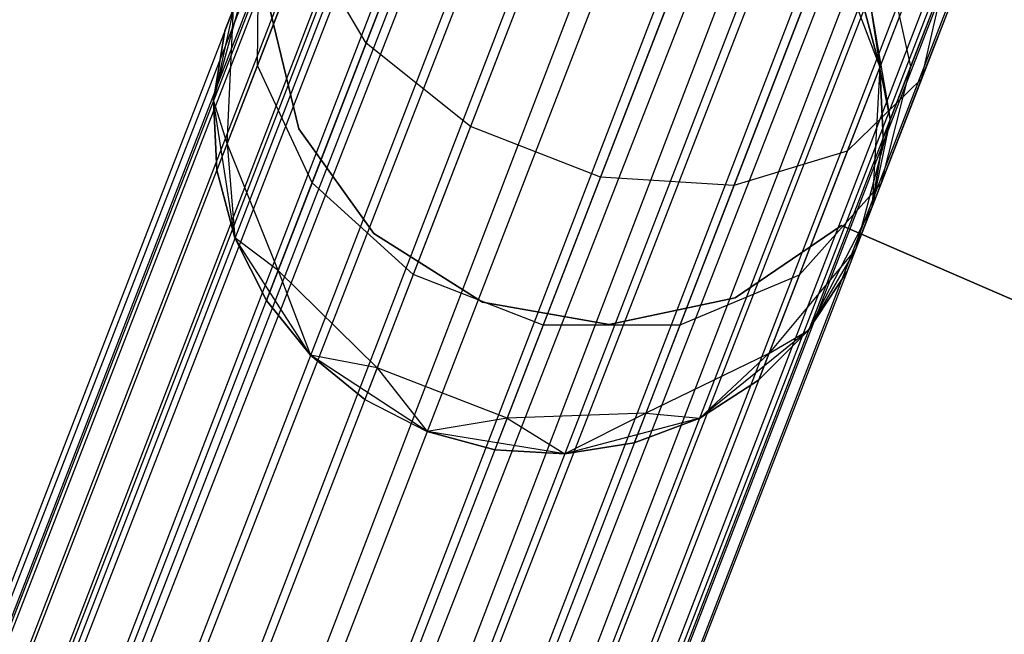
# Model space of a CAD drawing. Extents: x -189 to 189, y -189 to 189.
# Tile 516 of 591: x 20.26 to 23.19, y 54.82 to 56.65. Entities that reach past the tile are written whole.
import ezdxf

# ---------------------------------------------------------------- set-up
doc = ezdxf.new("R2010")
doc.units = 0
doc.header["$LTSCALE"] = 25.4
doc.layers.get('0').update_dxf_attribs({"linetype": 'CONTINUOUS'})

# ---------------------------------------------------------------- blocks, each defined once
blk = doc.blocks.new('CAMELEON-KENAI-C-12244_STL')
at = {"color": 0}
for p, q in [((59.9366, 157.4639, -9.3955), (14.6941, 40.6796, -9.3955)), ((59.9366, 157.4639, -9.3955), (14.6941, 40.6796, -9.6045)), ((59.9366, 157.4639, -9.3955), (14.6941, 40.6796, -9.3955)), ((59.9366, 157.4639, -9.3955), (14.6941, 40.6796, -9.6045)), ((59.9366, 157.4639, -9.3955), (14.7346, 40.6639, -9.809)), ((59.9366, 157.4639, -9.3955), (14.7346, 40.6639, -9.809)), ((59.9771, 157.4482, -9.809), (14.7346, 40.6639, -9.809)), ((59.9771, 157.4482, -9.809), (14.7346, 40.6639, -9.809)), ((59.9771, 157.4482, -9.809), (14.8139, 40.6331, -10)), ((59.9771, 157.4482, -9.809), (14.8139, 40.6331, -10)), ((59.9771, 157.4482, -9.809), (14.9285, 40.5888, -10.1691)), ((59.9771, 157.4482, -9.809), (14.9285, 40.5888, -10.1691)), ((60.0564, 157.4175, -9), (14.6941, 40.6796, -9.3955)), ((60.0564, 157.4175, -9), (14.6941, 40.6796, -9.3955)), ((60.0564, 157.4175, -9), (14.7346, 40.6639, -9.191)), ((60.0564, 157.4175, -9), (14.7346, 40.6639, -9.191)), ((14.8139, 40.6331, -9), (60.0564, 157.4175, -9)), ((14.8139, 40.6331, -9), (60.0564, 157.4175, -9)), ((14.9285, 40.5888, -8.8309), (60.0564, 157.4175, -9)), ((14.9285, 40.5888, -8.8309), (60.0564, 157.4175, -9)), ((60.171, 157.3731, -10.1691), (14.9285, 40.5888, -10.1691)), ((60.171, 157.3731, -10.1691), (14.9285, 40.5888, -10.1691)), ((60.171, 157.3731, -10.1691), (15.0733, 40.5326, -10.309)), ((60.171, 157.3731, -10.1691), (15.0733, 40.5326, -10.309)), ((14.9285, 40.5888, -8.8309), (60.3158, 157.317, -8.691)), ((14.9285, 40.5888, -8.8309), (60.3158, 157.317, -8.691)), ((15.0733, 40.5326, -8.691), (60.3158, 157.317, -8.691)), ((15.0733, 40.5326, -8.691), (60.3158, 157.317, -8.691)), ((60.4846, 157.2516, -10.4135), (15.0733, 40.5326, -10.309)), ((60.4846, 157.2516, -10.4135), (15.0733, 40.5326, -10.309)), ((60.4846, 157.2516, -10.4135), (15.2421, 40.4672, -10.4135)), ((60.4846, 157.2516, -10.4135), (15.2421, 40.4672, -10.4135)), ((15.4275, 40.3954, -10.4781), (60.4846, 157.2516, -10.4135)), ((15.4275, 40.3954, -10.4781), (60.4846, 157.2516, -10.4135)), ((15.6214, 40.3203, -10.5), (60.4846, 157.2516, -10.4135)), ((15.6214, 40.3203, -10.5), (60.4846, 157.2516, -10.4135)), ((15.0733, 40.5326, -8.691), (60.67, 157.1798, -8.5219)), ((15.0733, 40.5326, -8.691), (60.67, 157.1798, -8.5219)), ((15.2421, 40.4672, -8.5864), (60.67, 157.1798, -8.5219)), ((15.2421, 40.4672, -8.5864), (60.67, 157.1798, -8.5219)), ((60.67, 157.1798, -8.5219), (15.4275, 40.3954, -8.5219)), ((60.67, 157.1798, -8.5219), (15.4275, 40.3954, -8.5219)), ((15.6214, 40.3203, -8.5), (60.8639, 157.1047, -8.5)), ((15.6214, 40.3203, -8.5), (60.8639, 157.1047, -8.5)), ((15.6214, 40.3203, -10.5), (60.8639, 157.1047, -10.5)), ((15.6214, 40.3203, -10.5), (60.8639, 157.1047, -10.5)), ((15.8153, 40.2452, -10.4781), (60.8639, 157.1047, -10.5)), ((15.8153, 40.2452, -10.4781), (60.8639, 157.1047, -10.5)), ((16.0007, 40.1734, -10.4135), (60.8639, 157.1047, -10.5)), ((16.0007, 40.1734, -10.4135), (60.8639, 157.1047, -10.5)), ((15.8153, 40.2452, -8.5219), (61.0578, 157.0296, -8.5219)), ((15.8153, 40.2452, -8.5219), (61.0578, 157.0296, -8.5219)), ((61.2432, 156.9577, -10.4135), (16.0007, 40.1734, -10.4135)), ((61.2432, 156.9577, -10.4135), (16.0007, 40.1734, -10.4135)), ((61.2432, 156.9577, -10.4135), (16.1695, 40.108, -10.309)), ((61.2432, 156.9577, -10.4135), (16.1695, 40.108, -10.309)), ((61.2432, 156.9577, -10.4135), (16.3144, 40.0518, -10.1691)), ((61.2432, 156.9577, -10.4135), (16.3144, 40.0518, -10.1691)), ((15.8153, 40.2452, -8.5219), (61.412, 156.8923, -8.691)), ((15.8153, 40.2452, -8.5219), (61.412, 156.8923, -8.691)), ((16.0007, 40.1734, -8.5864), (61.412, 156.8923, -8.691)), ((16.0007, 40.1734, -8.5864), (61.412, 156.8923, -8.691)), ((61.412, 156.8923, -8.691), (16.1695, 40.108, -8.691)), ((61.412, 156.8923, -8.691), (16.1695, 40.108, -8.691)), ((61.5569, 156.8362, -10.1691), (16.3144, 40.0518, -10.1691)), ((61.5569, 156.8362, -10.1691), (16.3144, 40.0518, -10.1691)), ((61.5569, 156.8362, -10.1691), (16.429, 40.0075, -10)), ((61.5569, 156.8362, -10.1691), (16.429, 40.0075, -10)), ((61.5569, 156.8362, -10.1691), (16.5083, 39.9767, -9.809)), ((61.5569, 156.8362, -10.1691), (16.5083, 39.9767, -9.809)), ((16.1695, 40.108, -8.691), (61.6715, 156.7918, -9)), ((16.1695, 40.108, -8.691), (61.6715, 156.7918, -9)), ((16.3144, 40.0518, -8.8309), (61.6715, 156.7918, -9)), ((16.3144, 40.0518, -8.8309), (61.6715, 156.7918, -9)), ((61.6715, 156.7918, -9), (16.429, 40.0075, -9)), ((61.6715, 156.7918, -9), (16.429, 40.0075, -9)), ((61.6715, 156.7918, -9), (16.5083, 39.9767, -9.191)), ((61.6715, 156.7918, -9), (16.5083, 39.9767, -9.191)), ((61.7508, 156.7611, -9.809), (16.5083, 39.9767, -9.809)), ((61.7508, 156.7611, -9.809), (16.5083, 39.9767, -9.809)), ((61.7913, 156.7454, -9.3955), (16.5083, 39.9767, -9.191)), ((61.7913, 156.7454, -9.3955), (16.5083, 39.9767, -9.191)), ((61.7508, 156.7611, -9.809), (16.5488, 39.961, -9.6045)), ((61.7508, 156.7611, -9.809), (16.5488, 39.961, -9.3955)), ((61.7508, 156.7611, -9.809), (16.5488, 39.961, -9.6045)), ((61.7508, 156.7611, -9.809), (16.5488, 39.961, -9.3955)), ((61.7913, 156.7454, -9.3955), (16.5488, 39.961, -9.3955)), ((61.7913, 156.7454, -9.3955), (16.5488, 39.961, -9.3955)), ((21.5018, 57.1264, -159.0673), (21.2916, 56.584, -159.5137)), ((21.5018, 57.1264, -159.0673), (21.2916, 56.584, -159.5137)), ((21.8255, 56.9104, -158.9209), (21.6027, 56.3352, -159.3941)), ((21.8255, 56.9104, -158.9209), (21.6027, 56.3352, -159.3941)), ((21.1111, 56.8882, -159.7322), (20.9676, 56.5177, -160.25)), ((21.1111, 56.8882, -159.7322), (20.9676, 56.5177, -160.25)), ((20.9676, 56.5177, -160.25), (20.9715, 56.8835, -160.4477)), ((20.9676, 56.5177, -160.25), (20.9715, 56.8835, -160.4477)), ((21.2916, 56.584, -159.5137), (21.1111, 56.8882, -159.7322)), ((21.2916, 56.584, -159.5137), (21.1111, 56.8882, -159.7322)), ((22.6751, 56.9009, -167), (22.8229, 56.5122, -167)), ((22.6751, 56.9009, -167), (22.8229, 56.5122, -167)), ((22.8339, 56.8806, -160.8346), (22.9151, 56.5147, -160.6545)), ((22.8339, 56.8806, -160.8346), (22.9151, 56.5147, -160.6545)), ((23.1045, 56.8833, -159.6774), (22.947, 56.4769, -160.0119)), ((23.1045, 56.8833, -159.6774), (22.947, 56.4769, -160.0119)), ((20.8363, 56.4142, -167), (20.9452, 56.8156, -167)), ((20.8363, 56.4142, -167), (20.9452, 56.8156, -167)), ((20.8696, 56.6206, -161.5), (20.9452, 56.8156, -167)), ((20.8696, 56.6206, -161.5), (20.9452, 56.8156, -167)), ((22.2132, 56.7601, -158.9209), (21.9904, 56.185, -159.3941)), ((22.2132, 56.7601, -158.9209), (21.9904, 56.185, -159.3941)), ((22.7858, 56.7566, -161.1555), (22.8229, 56.5122, -161.5)), ((22.7858, 56.7566, -161.1555), (22.8229, 56.5122, -161.5)), ((22.7858, 56.7566, -161.1555), (22.8541, 56.3571, -161.0623)), ((22.7858, 56.7566, -161.1555), (22.8541, 56.3571, -161.0623)), ((23.0122, 56.7652, -160.3043), (22.9151, 56.5147, -160.6545)), ((23.0122, 56.7652, -160.3043), (22.9151, 56.5147, -160.6545)), ((23.0122, 56.7652, -160.3043), (22.947, 56.4769, -160.0119)), ((23.0122, 56.7652, -160.3043), (22.947, 56.4769, -160.0119)), ((22.9132, 56.7453, -159.3349), (22.7262, 56.2625, -159.7322)), ((22.9132, 56.7453, -159.3349), (22.7262, 56.2625, -159.7322)), ((21.0006, 56.7019, -165), (21.0903, 56.3288, -165)), ((21.0903, 56.3288, -167), (21.0006, 56.7019, -167)), ((21.0903, 56.3288, -167), (21.0006, 56.7019, -167)), ((21.0006, 56.7019, -165), (21.0903, 56.3288, -165)), ((22.598, 56.7018, -159.0673), (22.3878, 56.1593, -159.5137)), ((22.598, 56.7018, -159.0673), (22.3878, 56.1593, -159.5137)), ((22.8229, 56.5122, -161.5), (22.7695, 56.7143, -161.5)), ((22.7695, 56.7143, -161.5), (22.8229, 56.5122, -167)), ((22.7695, 56.7143, -161.5), (22.8229, 56.5122, -167)), ((22.8229, 56.5122, -161.5), (22.7695, 56.7143, -161.5)), ((20.8956, 56.6875, -160.9553), (20.8363, 56.4142, -161.5)), ((20.8956, 56.6875, -160.9553), (20.8363, 56.4142, -161.5)), ((20.8956, 56.6875, -160.9553), (20.8696, 56.6206, -161.5)), ((20.8956, 56.6875, -160.9553), (20.8696, 56.6206, -161.5)), ((20.8774, 56.2849, -160.853), (20.8956, 56.6875, -160.9553)), ((20.8774, 56.2849, -160.853), (20.8956, 56.6875, -160.9553)), ((20.8696, 56.6206, -161.5), (20.8363, 56.4142, -161.5)), ((20.8363, 56.4142, -167), (20.8696, 56.6206, -161.5)), ((20.8696, 56.6206, -161.5), (20.8363, 56.4142, -161.5)), ((20.8363, 56.4142, -167), (20.8696, 56.6206, -161.5)), ((21.2916, 56.584, -159.5137), (21.1304, 56.1677, -160.0955)), ((21.2916, 56.584, -159.5137), (21.1304, 56.1677, -160.0955)), ((21.6027, 56.3352, -159.3941), (21.2916, 56.584, -159.5137)), ((21.6027, 56.3352, -159.3941), (21.2916, 56.584, -159.5137)), ((20.9676, 56.5177, -160.25), (20.8774, 56.2849, -160.853)), ((20.9676, 56.5177, -160.25), (20.8774, 56.2849, -160.853)), ((21.1304, 56.1677, -160.0955), (20.9676, 56.5177, -160.25)), ((21.1304, 56.1677, -160.0955), (20.9676, 56.5177, -160.25)), ((22.8229, 56.5122, -167), (22.7999, 56.097, -167)), ((22.8229, 56.5122, -167), (22.7999, 56.097, -167)), ((22.8541, 56.3571, -161.0623), (22.8229, 56.5122, -161.5)), ((22.8541, 56.3571, -161.0623), (22.8229, 56.5122, -161.5)), ((22.8332, 56.3034, -161.5), (22.8229, 56.5122, -161.5)), ((22.8229, 56.5122, -167), (22.8332, 56.3034, -161.5)), ((22.8229, 56.5122, -161.5), (22.8229, 56.5122, -167)), ((22.8229, 56.5122, -161.5), (22.8229, 56.5122, -167)), ((22.8332, 56.3034, -161.5), (22.8229, 56.5122, -161.5)), ((22.8229, 56.5122, -167), (22.8332, 56.3034, -161.5)), ((22.9151, 56.5147, -160.6545), (22.8262, 56.165, -160.4477)), ((22.9151, 56.5147, -160.6545), (22.8262, 56.165, -160.4477)), ((22.9151, 56.5147, -160.6545), (22.8541, 56.3571, -161.0623)), ((22.9151, 56.5147, -160.6545), (22.8541, 56.3571, -161.0623)), ((22.947, 56.4769, -160.0119), (22.7262, 56.2625, -159.7322)), ((22.947, 56.4769, -160.0119), (22.7262, 56.2625, -159.7322)), ((22.947, 56.4769, -160.0119), (22.8262, 56.165, -160.4477)), ((22.947, 56.4769, -160.0119), (22.8262, 56.165, -160.4477)), ((20.9001, 56.0033, -167), (20.8363, 56.4142, -167)), ((20.8774, 56.2849, -160.853), (20.8363, 56.4142, -161.5)), ((20.8363, 56.4142, -161.5), (20.8466, 56.2054, -161.5)), ((20.8774, 56.2849, -160.853), (20.8363, 56.4142, -161.5)), ((20.8466, 56.2054, -161.5), (20.8363, 56.4142, -167)), ((20.9001, 56.0033, -167), (20.8363, 56.4142, -167)), ((20.8466, 56.2054, -161.5), (20.8363, 56.4142, -167)), ((20.8363, 56.4142, -161.5), (20.8466, 56.2054, -161.5)), ((20.8363, 56.4142, -161.5), (20.8363, 56.4142, -167)), ((20.8363, 56.4142, -161.5), (20.8363, 56.4142, -167)), ((22.8541, 56.3571, -161.0623), (22.7503, 55.969, -160.9553)), ((22.8541, 56.3571, -161.0623), (22.7503, 55.969, -160.9553)), ((22.8541, 56.3571, -161.0623), (22.7999, 56.097, -161.5)), ((22.8541, 56.3571, -161.0623), (22.7999, 56.097, -161.5)), ((22.8541, 56.3571, -161.0623), (22.8332, 56.3034, -161.5)), ((22.8541, 56.3571, -161.0623), (22.8332, 56.3034, -161.5)), ((21.0903, 56.3288, -165), (21.0903, 56.3288, -167)), ((21.0903, 56.3288, -165), (21.0903, 56.3288, -167)), ((21.0903, 56.3288, -165), (21.3139, 56.017, -165)), ((21.3139, 56.017, -167), (21.0903, 56.3288, -167)), ((21.3139, 56.017, -167), (21.0903, 56.3288, -167)), ((21.0903, 56.3288, -165), (21.3139, 56.017, -165)), ((21.6027, 56.3352, -159.3941), (21.4317, 55.8939, -160.0109)), ((21.6027, 56.3352, -159.3941), (21.4317, 55.8939, -160.0109)), ((21.9904, 56.185, -159.3941), (21.6027, 56.3352, -159.3941)), ((21.9904, 56.185, -159.3941), (21.6027, 56.3352, -159.3941)), ((22.7999, 56.097, -161.5), (22.8332, 56.3034, -161.5)), ((22.8332, 56.3034, -161.5), (22.7999, 56.097, -167)), ((22.8332, 56.3034, -161.5), (22.7999, 56.097, -167)), ((22.7999, 56.097, -161.5), (22.8332, 56.3034, -161.5)), ((20.8774, 56.2849, -160.853), (20.8466, 56.2054, -161.5)), ((20.8774, 56.2849, -160.853), (20.8466, 56.2054, -161.5)), ((21.029, 55.906, -160.773), (20.8774, 56.2849, -160.853)), ((20.8774, 56.2849, -160.853), (20.9001, 56.0033, -161.5)), ((20.8774, 56.2849, -160.853), (20.9001, 56.0033, -161.5)), ((21.029, 55.906, -160.773), (20.8774, 56.2849, -160.853)), ((22.7262, 56.2625, -159.7322), (22.3878, 56.1593, -159.5137)), ((22.7262, 56.2625, -159.7322), (22.3878, 56.1593, -159.5137)), ((22.7262, 56.2625, -159.7322), (22.5827, 55.8921, -160.25)), ((22.7262, 56.2625, -159.7322), (22.5827, 55.8921, -160.25)), ((20.8466, 56.2054, -161.5), (20.9001, 56.0033, -161.5)), ((20.9001, 56.0033, -167), (20.8466, 56.2054, -161.5)), ((20.8466, 56.2054, -161.5), (20.9001, 56.0033, -161.5)), ((20.9001, 56.0033, -167), (20.8466, 56.2054, -161.5)), ((21.9904, 56.185, -159.3941), (21.8194, 55.7437, -160.0109)), ((21.9904, 56.185, -159.3941), (21.8194, 55.7437, -160.0109)), ((22.3878, 56.1593, -159.5137), (21.9904, 56.185, -159.3941)), ((22.3878, 56.1593, -159.5137), (21.9904, 56.185, -159.3941)), ((21.1304, 56.1677, -160.0955), (21.029, 55.906, -160.773)), ((21.1304, 56.1677, -160.0955), (21.029, 55.906, -160.773)), ((21.4317, 55.8939, -160.0109), (21.1304, 56.1677, -160.0955)), ((21.4317, 55.8939, -160.0109), (21.1304, 56.1677, -160.0955)), ((22.3878, 56.1593, -159.5137), (22.2266, 55.743, -160.0955)), ((22.3878, 56.1593, -159.5137), (22.2266, 55.743, -160.0955)), ((22.8262, 56.165, -160.4477), (22.5827, 55.8921, -160.25)), ((22.8262, 56.165, -160.4477), (22.5827, 55.8921, -160.25)), ((22.8262, 56.165, -160.4477), (22.7503, 55.969, -160.9553)), ((22.8262, 56.165, -160.4477), (22.7503, 55.969, -160.9553)), ((22.7999, 56.097, -167), (22.61, 55.7271, -167)), ((22.7999, 56.097, -167), (22.61, 55.7271, -167)), ((22.7999, 56.097, -167), (22.7244, 55.9021, -161.5)), ((22.7999, 56.097, -167), (22.7244, 55.9021, -161.5)), ((22.7503, 55.969, -160.9553), (22.7999, 56.097, -161.5)), ((22.7503, 55.969, -160.9553), (22.7999, 56.097, -161.5)), ((22.7999, 56.097, -161.5), (22.7999, 56.097, -167)), ((22.7999, 56.097, -161.5), (22.7999, 56.097, -167)), ((22.3914, 55.8248, -165), (22.709, 56.04, -165)), ((22.709, 56.04, -167), (22.3914, 55.8248, -167)), ((22.709, 56.04, -167), (22.3914, 55.8248, -167)), ((22.3914, 55.8248, -165), (22.709, 56.04, -165)), ((22.709, 56.04, -165), (22.709, 56.04, -167)), ((22.709, 56.04, -165), (25.2865, 54.926, -165)), ((25.2865, 54.926, -167), (22.709, 56.04, -167)), ((22.709, 56.04, -165), (22.709, 56.04, -167)), ((25.2865, 54.926, -167), (22.709, 56.04, -167)), ((22.709, 56.04, -165), (25.2865, 54.926, -165)), ((21.1255, 55.6539, -167), (20.9001, 56.0033, -167)), ((21.029, 55.906, -160.773), (20.9001, 56.0033, -161.5)), ((20.9001, 56.0033, -161.5), (20.9944, 55.8168, -161.5)), ((21.029, 55.906, -160.773), (20.9001, 56.0033, -161.5)), ((20.9944, 55.8168, -161.5), (20.9001, 56.0033, -167)), ((21.1255, 55.6539, -167), (20.9001, 56.0033, -167)), ((20.9944, 55.8168, -161.5), (20.9001, 56.0033, -167)), ((20.9001, 56.0033, -161.5), (20.9944, 55.8168, -161.5)), ((20.9001, 56.0033, -161.5), (20.9001, 56.0033, -167)), ((20.9001, 56.0033, -161.5), (20.9001, 56.0033, -167)), ((21.3139, 56.017, -165), (21.3139, 56.017, -167)), ((21.3139, 56.017, -165), (21.3139, 56.017, -167)), ((21.3139, 56.017, -165), (21.6384, 55.8124, -165)), ((21.6384, 55.8124, -167), (21.3139, 56.017, -167)), ((21.6384, 55.8124, -167), (21.3139, 56.017, -167)), ((21.3139, 56.017, -165), (21.6384, 55.8124, -165)), ((22.7503, 55.969, -160.9553), (22.4925, 55.6592, -160.853)), ((22.7503, 55.969, -160.9553), (22.4925, 55.6592, -160.853)), ((22.7503, 55.969, -160.9553), (22.61, 55.7271, -161.5)), ((22.7503, 55.969, -160.9553), (22.61, 55.7271, -161.5)), ((22.7503, 55.969, -160.9553), (22.7244, 55.9021, -161.5)), ((22.7503, 55.969, -160.9553), (22.7244, 55.9021, -161.5)), ((21.029, 55.906, -160.773), (20.9944, 55.8168, -161.5)), ((21.029, 55.906, -160.773), (20.9944, 55.8168, -161.5)), ((21.3242, 55.6165, -160.7292), (21.029, 55.906, -160.773)), ((21.029, 55.906, -160.773), (21.1255, 55.6539, -161.5)), ((21.029, 55.906, -160.773), (21.1255, 55.6539, -161.5)), ((21.3242, 55.6165, -160.7292), (21.029, 55.906, -160.773)), ((21.4317, 55.8939, -160.0109), (21.3242, 55.6165, -160.7292)), ((21.4317, 55.8939, -160.0109), (21.3242, 55.6165, -160.7292)), ((21.8194, 55.7437, -160.0109), (21.4317, 55.8939, -160.0109)), ((21.8194, 55.7437, -160.0109), (21.4317, 55.8939, -160.0109)), ((22.5827, 55.8921, -160.25), (22.2266, 55.743, -160.0955)), ((22.5827, 55.8921, -160.25), (22.2266, 55.743, -160.0955)), ((22.5827, 55.8921, -160.25), (22.4925, 55.6592, -160.853)), ((22.5827, 55.8921, -160.25), (22.4925, 55.6592, -160.853)), ((22.61, 55.7271, -161.5), (22.7244, 55.9021, -161.5)), ((22.7244, 55.9021, -161.5), (22.61, 55.7271, -167)), ((22.7244, 55.9021, -161.5), (22.61, 55.7271, -167)), ((22.61, 55.7271, -161.5), (22.7244, 55.9021, -161.5)), ((22.0161, 55.745, -165), (22.3914, 55.8248, -165)), ((22.3914, 55.8248, -167), (22.0161, 55.745, -167)), ((22.3914, 55.8248, -167), (22.0161, 55.745, -167)), ((22.0161, 55.745, -165), (22.3914, 55.8248, -165)), ((22.3914, 55.8248, -165), (22.3914, 55.8248, -167)), ((22.3914, 55.8248, -165), (22.3914, 55.8248, -167)), ((20.9944, 55.8168, -161.5), (21.1255, 55.6539, -161.5)), ((21.1255, 55.6539, -167), (20.9944, 55.8168, -161.5)), ((20.9944, 55.8168, -161.5), (21.1255, 55.6539, -161.5)), ((21.1255, 55.6539, -167), (20.9944, 55.8168, -161.5)), ((21.6384, 55.8124, -165), (21.6384, 55.8124, -167)), ((21.6384, 55.8124, -165), (21.6384, 55.8124, -167)), ((21.6384, 55.8124, -165), (22.0161, 55.745, -165)), ((22.0161, 55.745, -167), (21.6384, 55.8124, -167)), ((22.0161, 55.745, -167), (21.6384, 55.8124, -167)), ((21.6384, 55.8124, -165), (22.0161, 55.745, -165)), ((21.8194, 55.7437, -160.0109), (21.712, 55.4662, -160.7292)), ((21.8194, 55.7437, -160.0109), (21.712, 55.4662, -160.7292)), ((22.2266, 55.743, -160.0955), (21.8194, 55.7437, -160.0109)), ((22.2266, 55.743, -160.0955), (21.8194, 55.7437, -160.0109)), ((22.0161, 55.745, -165), (22.0161, 55.745, -167)), ((22.0161, 55.745, -165), (22.0161, 55.745, -167)), ((22.2266, 55.743, -160.0955), (22.1252, 55.4814, -160.773)), ((22.2266, 55.743, -160.0955), (22.1252, 55.4814, -160.773)), ((22.61, 55.7271, -167), (22.286, 55.4664, -167)), ((22.61, 55.7271, -167), (22.286, 55.4664, -167)), ((22.4617, 55.5797, -161.5), (22.61, 55.7271, -161.5)), ((22.61, 55.7271, -167), (22.4617, 55.5797, -161.5)), ((22.4617, 55.5797, -161.5), (22.61, 55.7271, -161.5)), ((22.61, 55.7271, -167), (22.4617, 55.5797, -161.5)), ((22.4925, 55.6592, -160.853), (22.61, 55.7271, -161.5)), ((22.4925, 55.6592, -160.853), (22.61, 55.7271, -161.5)), ((22.61, 55.7271, -161.5), (22.61, 55.7271, -167)), ((22.61, 55.7271, -161.5), (22.61, 55.7271, -167)), ((21.4735, 55.4263, -167), (21.1255, 55.6539, -167)), ((21.3242, 55.6165, -160.7292), (21.1255, 55.6539, -161.5)), ((21.1255, 55.6539, -161.5), (21.2876, 55.5218, -161.5)), ((21.3242, 55.6165, -160.7292), (21.1255, 55.6539, -161.5)), ((21.2876, 55.5218, -161.5), (21.1255, 55.6539, -167)), ((21.4735, 55.4263, -167), (21.1255, 55.6539, -167)), ((21.2876, 55.5218, -161.5), (21.1255, 55.6539, -167)), ((21.1255, 55.6539, -161.5), (21.2876, 55.5218, -161.5)), ((21.1255, 55.6539, -161.5), (21.1255, 55.6539, -167)), ((21.1255, 55.6539, -161.5), (21.1255, 55.6539, -167)), ((22.4925, 55.6592, -160.853), (22.1252, 55.4814, -160.773)), ((22.4925, 55.6592, -160.853), (22.1252, 55.4814, -160.773)), ((22.4925, 55.6592, -160.853), (22.286, 55.4664, -161.5)), ((22.4925, 55.6592, -160.853), (22.286, 55.4664, -161.5)), ((22.4925, 55.6592, -160.853), (22.4617, 55.5797, -161.5)), ((22.4925, 55.6592, -160.853), (22.4617, 55.5797, -161.5)), ((21.3242, 55.6165, -160.7292), (21.2876, 55.5218, -161.5)), ((21.3242, 55.6165, -160.7292), (21.2876, 55.5218, -161.5)), ((21.712, 55.4662, -160.7292), (21.3242, 55.6165, -160.7292)), ((21.3242, 55.6165, -160.7292), (21.4735, 55.4263, -161.5)), ((21.3242, 55.6165, -160.7292), (21.4735, 55.4263, -161.5)), ((21.712, 55.4662, -160.7292), (21.3242, 55.6165, -160.7292)), ((22.286, 55.4664, -161.5), (22.4617, 55.5797, -161.5)), ((22.4617, 55.5797, -161.5), (22.286, 55.4664, -167)), ((22.4617, 55.5797, -161.5), (22.286, 55.4664, -167)), ((22.286, 55.4664, -161.5), (22.4617, 55.5797, -161.5)), ((21.2876, 55.5218, -161.5), (21.4735, 55.4263, -161.5)), ((21.2876, 55.5218, -161.5), (21.4735, 55.4263, -161.5)), ((21.2876, 55.5218, -161.5), (21.4735, 55.4263, -167)), ((21.2876, 55.5218, -161.5), (21.4735, 55.4263, -167)), ((21.712, 55.4662, -160.7292), (21.4735, 55.4263, -161.5)), ((21.712, 55.4662, -160.7292), (21.4735, 55.4263, -161.5)), ((21.712, 55.4662, -160.7292), (21.6753, 55.3716, -161.5)), ((21.712, 55.4662, -160.7292), (21.6753, 55.3716, -161.5)), ((22.1252, 55.4814, -160.773), (21.712, 55.4662, -160.7292)), ((22.1252, 55.4814, -160.773), (21.712, 55.4662, -160.7292)), ((21.712, 55.4662, -160.7292), (21.884, 55.36, -161.5)), ((21.712, 55.4662, -160.7292), (21.884, 55.36, -161.5)), ((22.1252, 55.4814, -160.773), (21.884, 55.36, -161.5)), ((22.1252, 55.4814, -160.773), (21.884, 55.36, -161.5)), ((22.286, 55.4664, -167), (21.884, 55.36, -167)), ((22.286, 55.4664, -167), (21.884, 55.36, -167)), ((22.1252, 55.4814, -160.773), (22.0906, 55.3921, -161.5)), ((22.1252, 55.4814, -160.773), (22.0906, 55.3921, -161.5)), ((22.0906, 55.3921, -161.5), (22.286, 55.4664, -161.5)), ((22.286, 55.4664, -167), (22.0906, 55.3921, -161.5)), ((22.0906, 55.3921, -161.5), (22.286, 55.4664, -161.5)), ((22.286, 55.4664, -167), (22.0906, 55.3921, -161.5)), ((22.1252, 55.4814, -160.773), (22.286, 55.4664, -161.5)), ((22.1252, 55.4814, -160.773), (22.286, 55.4664, -161.5)), ((22.286, 55.4664, -161.5), (22.286, 55.4664, -167)), ((22.286, 55.4664, -161.5), (22.286, 55.4664, -167)), ((21.884, 55.36, -167), (21.4735, 55.4263, -167)), ((21.4735, 55.4263, -161.5), (21.6753, 55.3716, -161.5)), ((21.6753, 55.3716, -161.5), (21.4735, 55.4263, -167)), ((21.884, 55.36, -167), (21.4735, 55.4263, -167)), ((21.4735, 55.4263, -161.5), (21.6753, 55.3716, -161.5)), ((21.4735, 55.4263, -161.5), (21.4735, 55.4263, -167)), ((21.6753, 55.3716, -161.5), (21.4735, 55.4263, -167)), ((21.4735, 55.4263, -161.5), (21.4735, 55.4263, -167)), ((21.884, 55.36, -161.5), (22.0906, 55.3921, -161.5)), ((22.0906, 55.3921, -161.5), (21.884, 55.36, -167)), ((22.0906, 55.3921, -161.5), (21.884, 55.36, -167)), ((21.884, 55.36, -161.5), (22.0906, 55.3921, -161.5)), ((21.6753, 55.3716, -161.5), (21.884, 55.36, -161.5)), ((21.884, 55.36, -167), (21.6753, 55.3716, -161.5)), ((21.6753, 55.3716, -161.5), (21.884, 55.36, -161.5)), ((21.884, 55.36, -167), (21.6753, 55.3716, -161.5)), ((21.884, 55.36, -161.5), (21.884, 55.36, -167)), ((21.884, 55.36, -161.5), (21.884, 55.36, -167))]:
    blk.add_line(p, q, dxfattribs=at)

msp = doc.modelspace()

# ---------------------------------------------------------------- block references
at = {"color": 0}
msp.add_blockref('CAMELEON-KENAI-C-12244_STL', (0, 0), dxfattribs=at)

doc.saveas('drawing.dxf')
